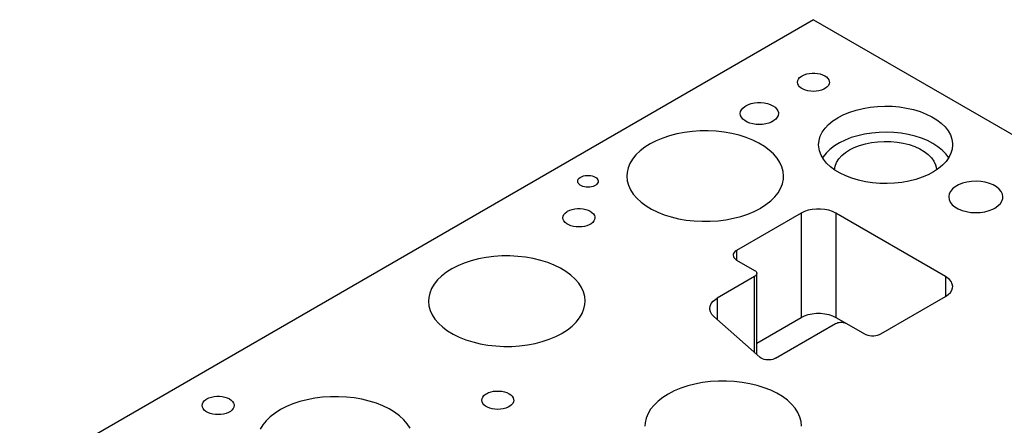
# Model space of a CAD drawing. Header units: inches. Extents: x 3 to 289, y 4 to 291.
# Tile 326 of 634: x 96.67 to 106.32, y 188.42 to 192.39. Entities that reach past the tile are written whole.
import ezdxf

# ---------------------------------------------------------------- set-up
doc = ezdxf.new("R2010")
doc.units = ezdxf.units.IN
doc.header["$LTSCALE"] = 0.5
doc.header["$MEASUREMENT"] = 0
doc.layers.add('DST', color=7, linetype='Continuous')

msp = doc.modelspace()

# ---------------------------------------------------------------- linework, layer by layer
at = {"layer": 'DST', "color": 132, "linetype": 'Continuous'}
for p, q in [((104.4525, 192.3907), (96.6744, 187.9)), ((104.4525, 192.3907), (111.1701, 188.5123)), ((104.3057, 191.8092), (104.3172, 191.8234)), ((104.3172, 191.8234), (104.3328, 191.8363)), ((104.3328, 191.8363), (104.3421, 191.8421)), ((104.3421, 191.8421), (104.3629, 191.8522)), ((104.3629, 191.8522), (104.3865, 191.8601)), ((104.3865, 191.8601), (104.4121, 191.8654)), ((104.4121, 191.8654), (104.4389, 191.8682)), ((104.4389, 191.8682), (104.4662, 191.8682)), ((104.4662, 191.8682), (104.493, 191.8654)), ((104.493, 191.8654), (104.5186, 191.8601)), ((104.5186, 191.8601), (104.5422, 191.8522)), ((104.5422, 191.8522), (104.563, 191.8421)), ((104.563, 191.8421), (104.5805, 191.83)), ((104.5805, 191.83), (104.5941, 191.8164)), ((104.5941, 191.8164), (104.6035, 191.8016)), ((104.2963, 191.7783), (104.2987, 191.794)), ((104.2987, 191.7626), (104.2963, 191.7783)), ((104.2987, 191.794), (104.3057, 191.8092)), ((104.3057, 191.7474), (104.2987, 191.7626)), ((104.3172, 191.7332), (104.3057, 191.7474)), ((104.3328, 191.7203), (104.3172, 191.7332)), ((104.3521, 191.7092), (104.3328, 191.7203)), ((104.5722, 191.7203), (104.553, 191.7092)), ((104.5879, 191.7332), (104.5722, 191.7203)), ((104.5994, 191.7474), (104.5879, 191.7332)), ((104.6064, 191.7626), (104.5994, 191.7474)), ((104.6035, 191.8016), (104.6082, 191.7862)), ((104.6088, 191.7783), (104.6064, 191.7626)), ((104.6082, 191.7862), (104.6088, 191.7783)), ((104.3744, 191.7002), (104.3521, 191.7092)), ((104.3991, 191.6935), (104.3744, 191.7002)), ((104.4254, 191.6895), (104.3991, 191.6935)), ((104.4525, 191.6881), (104.4254, 191.6895)), ((104.4797, 191.6895), (104.4525, 191.6881)), ((104.506, 191.6935), (104.4797, 191.6895)), ((104.5307, 191.7002), (104.506, 191.6935)), ((104.553, 191.7092), (104.5307, 191.7002)), ((103.746, 191.5091), (103.7598, 191.5262)), ((103.7598, 191.5262), (103.7786, 191.5417)), ((103.7786, 191.5417), (103.7896, 191.5487)), ((103.7896, 191.5487), (103.8147, 191.5608)), ((103.8147, 191.5608), (103.843, 191.5702)), ((103.843, 191.5702), (103.8737, 191.5767)), ((103.8737, 191.5767), (103.9059, 191.58)), ((103.9059, 191.58), (103.9385, 191.58)), ((103.9385, 191.58), (103.9707, 191.5767)), ((103.9707, 191.5767), (104.0014, 191.5702)), ((104.0014, 191.5702), (104.0298, 191.5608)), ((104.0298, 191.5608), (104.0548, 191.5487)), ((104.0548, 191.5487), (104.0758, 191.5342)), ((104.0758, 191.5342), (104.0921, 191.5179)), ((104.8718, 191.5064), (104.9385, 191.5227)), ((104.9385, 191.5227), (105.0079, 191.5346)), ((105.0079, 191.5346), (105.0792, 191.542)), ((105.0792, 191.542), (105.1515, 191.5448)), ((105.1515, 191.5448), (105.2239, 191.543)), ((105.2239, 191.543), (105.2954, 191.5366)), ((105.2954, 191.5366), (105.3654, 191.5257)), ((105.3654, 191.5257), (105.4328, 191.5104)), ((103.7347, 191.4721), (103.7376, 191.4909)), ((103.7376, 191.4533), (103.7347, 191.4721)), ((103.7376, 191.4909), (103.746, 191.5091)), ((103.746, 191.4351), (103.7376, 191.4533)), ((103.7598, 191.418), (103.746, 191.4351)), ((104.0984, 191.4351), (104.0846, 191.418)), ((104.0921, 191.5179), (104.1033, 191.5001)), ((104.1069, 191.4533), (104.0984, 191.4351)), ((104.1033, 191.5001), (104.109, 191.4816)), ((104.1097, 191.4721), (104.1069, 191.4533)), ((104.109, 191.4816), (104.1097, 191.4721)), ((104.6422, 191.399), (104.6899, 191.4305)), ((104.6899, 191.4305), (104.6956, 191.4338)), ((104.6956, 191.4338), (104.7496, 191.4617)), ((104.7496, 191.4617), (104.8085, 191.486)), ((104.8085, 191.486), (104.8718, 191.5064)), ((105.4328, 191.5104), (105.4969, 191.491)), ((105.4969, 191.491), (105.5569, 191.4675)), ((105.5569, 191.4675), (105.612, 191.4404)), ((105.612, 191.4404), (105.6616, 191.41)), ((103.7786, 191.4025), (103.7598, 191.418)), ((103.8017, 191.3892), (103.7786, 191.4025)), ((103.8285, 191.3784), (103.8017, 191.3892)), ((103.8581, 191.3704), (103.8285, 191.3784)), ((103.8896, 191.3655), (103.8581, 191.3704)), ((103.9222, 191.3639), (103.8896, 191.3655)), ((103.9548, 191.3655), (103.9222, 191.3639)), ((103.9863, 191.3704), (103.9548, 191.3655)), ((104.016, 191.3784), (103.9863, 191.3704)), ((104.0427, 191.3892), (104.016, 191.3784)), ((104.0658, 191.4025), (104.0427, 191.3892)), ((104.0846, 191.418), (104.0658, 191.4025)), ((104.5664, 191.3279), (104.6009, 191.3647)), ((104.6009, 191.3647), (104.6422, 191.399)), ((105.6616, 191.41), (105.7052, 191.3765)), ((105.7052, 191.3765), (105.742, 191.3406)), ((105.742, 191.3406), (105.7718, 191.3024)), ((103.0435, 191.2547), (102.9756, 191.2322)), ((103.115, 191.2732), (103.0435, 191.2547)), ((103.1894, 191.2873), (103.115, 191.2732)), ((103.266, 191.297), (103.1894, 191.2873)), ((103.3438, 191.3021), (103.266, 191.297)), ((103.4221, 191.3026), (103.3438, 191.3021)), ((103.5002, 191.2986), (103.4221, 191.3026)), ((103.577, 191.2899), (103.5002, 191.2986)), ((103.652, 191.2768), (103.577, 191.2899)), ((103.7243, 191.2593), (103.652, 191.2768)), ((103.7931, 191.2376), (103.7243, 191.2593)), ((103.8577, 191.2121), (103.7931, 191.2376)), ((104.5074, 191.2077), (104.5193, 191.2489)), ((104.5193, 191.2489), (104.5391, 191.2892)), ((104.5391, 191.2892), (104.5664, 191.3279)), ((104.8226, 191.2359), (104.7626, 191.2124)), ((104.8867, 191.2553), (104.8226, 191.2359)), ((104.9541, 191.2706), (104.8867, 191.2553)), ((105.024, 191.2815), (104.9541, 191.2706)), ((105.0956, 191.2879), (105.024, 191.2815)), ((105.168, 191.2896), (105.0956, 191.2879)), ((105.2402, 191.2868), (105.168, 191.2896)), ((105.3115, 191.2794), (105.2402, 191.2868)), ((105.3809, 191.2675), (105.3115, 191.2794)), ((105.4477, 191.2512), (105.3809, 191.2675)), ((105.5109, 191.2308), (105.4477, 191.2512)), ((105.7718, 191.3024), (105.7942, 191.2627)), ((105.7942, 191.2627), (105.8087, 191.2217)), ((102.8005, 191.1424), (102.7536, 191.1061)), ((102.8534, 191.1757), (102.8005, 191.1424)), ((102.912, 191.2057), (102.8534, 191.1757)), ((102.9756, 191.2322), (102.912, 191.2057)), ((103.9175, 191.1828), (103.8577, 191.2121)), ((103.9718, 191.1502), (103.9175, 191.1828)), ((104.02, 191.1146), (103.9718, 191.1502)), ((104.5034, 191.1659), (104.5074, 191.2077)), ((104.5042, 191.1471), (104.5034, 191.1659)), ((104.5118, 191.1055), (104.5042, 191.1471)), ((104.6578, 191.1549), (104.6142, 191.1215)), ((104.7074, 191.1853), (104.6578, 191.1549)), ((104.7626, 191.2124), (104.7074, 191.1853)), ((104.8055, 191.1152), (104.853, 191.1394)), ((104.853, 191.1394), (104.9053, 191.1599)), ((104.9053, 191.1599), (104.9618, 191.1764)), ((104.9618, 191.1764), (105.0214, 191.1887)), ((105.0214, 191.1887), (105.0831, 191.1965)), ((105.0831, 191.1965), (105.1461, 191.1998)), ((105.1461, 191.1998), (105.2094, 191.1985)), ((105.2094, 191.1985), (105.2718, 191.1926)), ((105.2718, 191.1926), (105.3324, 191.1822)), ((105.3324, 191.1822), (105.3903, 191.1674)), ((105.3903, 191.1674), (105.4445, 191.1486)), ((105.4445, 191.1486), (105.4942, 191.126)), ((105.5699, 191.2065), (105.5109, 191.2308)), ((105.6238, 191.1786), (105.5699, 191.2065)), ((105.6721, 191.1475), (105.6238, 191.1786)), ((105.7142, 191.1134), (105.6721, 191.1475)), ((105.8087, 191.2217), (105.8154, 191.1801)), ((105.8159, 191.1659), (105.8119, 191.1242)), ((105.8154, 191.1801), (105.8159, 191.1659)), ((102.7135, 191.0673), (102.6804, 191.0263)), ((102.7536, 191.1061), (102.7135, 191.0673)), ((104.0617, 191.0763), (104.02, 191.1146)), ((104.0965, 191.0358), (104.0617, 191.0763)), ((104.5273, 191.0647), (104.5118, 191.1055)), ((104.5504, 191.0251), (104.5273, 191.0647)), ((104.5475, 191.0474), (104.5417, 191.0384)), ((104.5773, 191.0855), (104.5475, 191.0474)), ((104.6142, 191.1215), (104.5773, 191.0855)), ((104.7012, 191.0271), (104.7302, 191.0596)), ((104.7302, 191.0596), (104.7662, 191.0897)), ((104.7662, 191.0897), (104.8055, 191.1152)), ((105.4942, 191.126), (105.5385, 191.0999)), ((105.5385, 191.0999), (105.5768, 191.0708)), ((105.5768, 191.0708), (105.6084, 191.0392)), ((105.7495, 191.0769), (105.7142, 191.1134)), ((105.7776, 191.0384), (105.7495, 191.0769)), ((105.7802, 191.0427), (105.7529, 191.004)), ((105.8, 191.0829), (105.7802, 191.0427)), ((105.8119, 191.1242), (105.8, 191.0829)), ((102.6547, 190.9835), (102.6367, 190.9395)), ((102.6804, 191.0263), (102.6547, 190.9835)), ((104.1239, 190.9934), (104.0965, 191.0358)), ((104.1436, 190.9496), (104.1239, 190.9934)), ((104.1556, 190.9049), (104.1436, 190.9496)), ((104.581, 190.9872), (104.5504, 191.0251)), ((104.6187, 190.9514), (104.581, 190.9872)), ((104.6629, 190.9183), (104.6187, 190.9514)), ((104.6591, 190.9209), (104.6653, 190.9572)), ((104.6653, 190.9572), (104.6794, 190.9928)), ((104.6794, 190.9928), (104.7012, 191.0271)), ((105.6084, 191.0392), (105.6328, 191.0055)), ((105.6328, 191.0055), (105.6498, 190.9703)), ((105.6498, 190.9703), (105.6588, 190.9341)), ((105.7184, 190.9672), (105.6771, 190.9329)), ((105.7529, 191.004), (105.7184, 190.9672)), ((102.1658, 190.846), (102.1718, 190.8497)), ((102.1718, 190.8497), (102.1852, 190.8562)), ((102.1852, 190.8562), (102.2004, 190.8613)), ((102.2004, 190.8613), (102.2168, 190.8648)), ((102.2168, 190.8648), (102.2341, 190.8665)), ((102.2341, 190.8665), (102.2516, 190.8665)), ((102.2516, 190.8665), (102.2688, 190.8648)), ((102.2688, 190.8648), (102.2853, 190.8613)), ((102.2853, 190.8613), (102.3005, 190.8562)), ((102.3005, 190.8562), (102.3139, 190.8497)), ((102.3139, 190.8497), (102.3252, 190.842)), ((102.6265, 190.8947), (102.6242, 190.8598)), ((102.6242, 190.8598), (102.6282, 190.8146)), ((102.6367, 190.9395), (102.6265, 190.8947)), ((104.1596, 190.8598), (104.1556, 190.9049)), ((104.1577, 190.8284), (104.1596, 190.8598)), ((104.7132, 190.8882), (104.6629, 190.9183)), ((104.769, 190.8615), (104.7132, 190.8882)), ((104.8294, 190.8385), (104.769, 190.8615)), ((105.5176, 190.8484), (105.4548, 190.8275)), ((105.5761, 190.8731), (105.5176, 190.8484)), ((105.6294, 190.9014), (105.5761, 190.8731)), ((105.6771, 190.9329), (105.6294, 190.9014)), ((105.6588, 190.9341), (105.6602, 190.9209)), ((102.1423, 190.8087), (102.1439, 190.8188)), ((102.1439, 190.7986), (102.1423, 190.8087)), ((102.1439, 190.8188), (102.1484, 190.8286)), ((102.1484, 190.7889), (102.1439, 190.7986)), ((102.1484, 190.8286), (102.1558, 190.8377)), ((102.1558, 190.7797), (102.1484, 190.7889)), ((102.1558, 190.8377), (102.1658, 190.846)), ((102.1658, 190.7714), (102.1558, 190.7797)), ((102.1782, 190.7643), (102.1658, 190.7714)), ((102.1926, 190.7585), (102.1782, 190.7643)), ((102.2085, 190.7542), (102.1926, 190.7585)), ((102.2254, 190.7516), (102.2085, 190.7542)), ((102.2428, 190.7507), (102.2254, 190.7516)), ((102.2603, 190.7516), (102.2428, 190.7507)), ((102.2772, 190.7542), (102.2603, 190.7516)), ((102.2931, 190.7585), (102.2772, 190.7542)), ((102.3074, 190.7643), (102.2931, 190.7585)), ((102.3198, 190.7714), (102.3074, 190.7643)), ((102.3299, 190.7797), (102.3198, 190.7714)), ((102.3252, 190.842), (102.3339, 190.8332)), ((102.3373, 190.7889), (102.3299, 190.7797)), ((102.3339, 190.8332), (102.3399, 190.8237)), ((102.3418, 190.7986), (102.3373, 190.7889)), ((102.3399, 190.8237), (102.3429, 190.8138)), ((102.3433, 190.8087), (102.3418, 190.7986)), ((102.3429, 190.8138), (102.3433, 190.8087)), ((102.6282, 190.8146), (102.6401, 190.7699)), ((102.6401, 190.7699), (102.6599, 190.7261)), ((104.1308, 190.7394), (104.1482, 190.7835)), ((104.1482, 190.7835), (104.1577, 190.8284)), ((104.8939, 190.8195), (104.8294, 190.8385)), ((104.9617, 190.8047), (104.8939, 190.8195)), ((105.0318, 190.7943), (104.9617, 190.8047)), ((105.1036, 190.7884), (105.0318, 190.7943)), ((105.176, 190.7872), (105.1036, 190.7884)), ((105.2482, 190.7905), (105.176, 190.7872)), ((105.3193, 190.7984), (105.2482, 190.7905)), ((105.3884, 190.8108), (105.3193, 190.7984)), ((105.4548, 190.8275), (105.3884, 190.8108)), ((105.8423, 190.7557), (105.8154, 190.7342)), ((105.8753, 190.7743), (105.8423, 190.7557)), ((105.9133, 190.7893), (105.8753, 190.7743)), ((105.9552, 190.8003), (105.9133, 190.7893)), ((105.9998, 190.8069), (105.9552, 190.8003)), ((106.0458, 190.809), (105.9998, 190.8069)), ((106.0916, 190.8065), (106.0458, 190.809)), ((106.136, 190.7994), (106.0916, 190.8065)), ((106.1776, 190.788), (106.136, 190.7994)), ((106.2152, 190.7726), (106.1776, 190.788)), ((106.2476, 190.7538), (106.2152, 190.7726)), ((106.2739, 190.7319), (106.2476, 190.7538)), ((102.6599, 190.7261), (102.6873, 190.6837)), ((102.6873, 190.6837), (102.722, 190.6432)), ((104.0335, 190.6164), (104.0731, 190.6554)), ((104.0731, 190.6554), (104.1057, 190.6966)), ((104.1057, 190.6966), (104.1308, 190.7394)), ((105.7827, 190.6847), (105.7779, 190.6582)), ((105.7779, 190.6582), (105.7779, 190.6556)), ((105.7779, 190.6556), (105.7819, 190.6291)), ((105.7953, 190.7102), (105.7827, 190.6847)), ((105.8154, 190.7342), (105.7953, 190.7102)), ((106.2933, 190.7078), (106.2739, 190.7319)), ((106.3052, 190.6821), (106.2933, 190.7078)), ((106.3092, 190.6556), (106.3052, 190.6821)), ((106.3081, 190.6417), (106.3092, 190.6556)), ((102.722, 190.6432), (102.7637, 190.6049)), ((102.7637, 190.6049), (102.812, 190.5693)), ((102.812, 190.5693), (102.8663, 190.5367)), ((103.9347, 190.5463), (103.9872, 190.5799)), ((103.9872, 190.5799), (104.0335, 190.6164)), ((105.7819, 190.6291), (105.7938, 190.6034)), ((105.7938, 190.6034), (105.8131, 190.5793)), ((105.8131, 190.5793), (105.8394, 190.5575)), ((105.8394, 190.5575), (105.8718, 190.5386)), ((106.2314, 190.5472), (106.261, 190.5675)), ((106.261, 190.5675), (106.2841, 190.5906)), ((106.2841, 190.5906), (106.2999, 190.6155)), ((106.2999, 190.6155), (106.3081, 190.6417)), ((101.9982, 190.4515), (102.0006, 190.4672)), ((102.0006, 190.4672), (102.0076, 190.4824)), ((102.0076, 190.4824), (102.0191, 190.4966)), ((102.0191, 190.4966), (102.0347, 190.5095)), ((102.0347, 190.5095), (102.044, 190.5153)), ((102.044, 190.5153), (102.0648, 190.5254)), ((102.0648, 190.5254), (102.0884, 190.5333)), ((102.0884, 190.5333), (102.114, 190.5386)), ((102.114, 190.5386), (102.1408, 190.5414)), ((102.1408, 190.5414), (102.1681, 190.5414)), ((102.1681, 190.5414), (102.1949, 190.5386)), ((102.1949, 190.5386), (102.2205, 190.5333)), ((102.2205, 190.5333), (102.2441, 190.5254)), ((102.2441, 190.5254), (102.2649, 190.5153)), ((102.2649, 190.5153), (102.2824, 190.5032)), ((102.2824, 190.5032), (102.2961, 190.4896)), ((102.2961, 190.4896), (102.3054, 190.4749)), ((102.3054, 190.4749), (102.3101, 190.4594)), ((102.8663, 190.5367), (102.9261, 190.5074)), ((102.9261, 190.5074), (102.9907, 190.4819)), ((102.9907, 190.4819), (103.0595, 190.4602)), ((103.6687, 190.4463), (103.7403, 190.4648)), ((104.3326, 190.4972), (103.6997, 190.1318)), ((103.7403, 190.4648), (103.8082, 190.4873)), ((103.8082, 190.4873), (103.8718, 190.5138)), ((103.8718, 190.5138), (103.9303, 190.5438)), ((103.9303, 190.5438), (103.9347, 190.5463)), ((104.3646, 190.5127), (104.3326, 190.4972)), ((104.4009, 190.5248), (104.3646, 190.5127)), ((104.4402, 190.5331), (104.4009, 190.5248)), ((104.4814, 190.5373), (104.4402, 190.5331)), ((104.5232, 190.5373), (104.4814, 190.5373)), ((104.5644, 190.5331), (104.5232, 190.5373)), ((104.6037, 190.5248), (104.5644, 190.5331)), ((104.64, 190.5127), (104.6037, 190.5248)), ((104.672, 190.4972), (104.64, 190.5127)), ((105.7468, 189.8767), (104.672, 190.4972)), ((105.8718, 190.5386), (105.9094, 190.5232)), ((105.9094, 190.5232), (105.951, 190.5119)), ((105.951, 190.5119), (105.9954, 190.5048)), ((105.9954, 190.5048), (106.0413, 190.5023)), ((106.0413, 190.5023), (106.0872, 190.5044)), ((106.0872, 190.5044), (106.1318, 190.511)), ((106.1318, 190.511), (106.1738, 190.522)), ((106.1738, 190.522), (106.2118, 190.537)), ((106.2118, 190.537), (106.2314, 190.5472)), ((102.0006, 190.4358), (101.9982, 190.4515)), ((102.0076, 190.4207), (102.0006, 190.4358)), ((102.0191, 190.4064), (102.0076, 190.4207)), ((102.0347, 190.3935), (102.0191, 190.4064)), ((102.054, 190.3824), (102.0347, 190.3935)), ((102.0763, 190.3734), (102.054, 190.3824)), ((102.101, 190.3667), (102.0763, 190.3734)), ((102.1273, 190.3627), (102.101, 190.3667)), ((102.2079, 190.3667), (102.1816, 190.3627)), ((102.2326, 190.3734), (102.2079, 190.3667)), ((102.2549, 190.3824), (102.2326, 190.3734)), ((102.2741, 190.3935), (102.2549, 190.3824)), ((102.2898, 190.4064), (102.2741, 190.3935)), ((102.3013, 190.4207), (102.2898, 190.4064)), ((102.3083, 190.4358), (102.3013, 190.4207)), ((102.3107, 190.4515), (102.3083, 190.4358)), ((102.3101, 190.4594), (102.3107, 190.4515)), ((103.0595, 190.4602), (103.1317, 190.4427)), ((103.1317, 190.4427), (103.2067, 190.4296)), ((103.2067, 190.4296), (103.2836, 190.4209)), ((103.2836, 190.4209), (103.3616, 190.4169)), ((103.3616, 190.4169), (103.44, 190.4174)), ((103.44, 190.4174), (103.5178, 190.4225)), ((103.5178, 190.4225), (103.5943, 190.4322)), ((103.5943, 190.4322), (103.6687, 190.4463)), ((102.1544, 190.3613), (102.1273, 190.3627)), ((102.1816, 190.3627), (102.1544, 190.3613)), ((101.3992, 190.0774), (101.3214, 190.0723)), ((101.4776, 190.0779), (101.3992, 190.0774)), ((101.5556, 190.0738), (101.4776, 190.0779)), ((103.6665, 190.0907), (103.6661, 190.0849)), ((103.6661, 190.0849), (103.6678, 190.0733)), ((103.67, 190.1021), (103.6665, 190.0907)), ((103.6768, 190.1129), (103.67, 190.1021)), ((103.6869, 190.123), (103.6768, 190.1129)), ((103.6997, 190.1318), (103.6869, 190.123)), ((100.9675, 189.981), (100.9089, 189.951)), ((101.031, 190.0074), (100.9675, 189.981)), ((101.0989, 190.03), (101.031, 190.0074)), ((101.1705, 190.0484), (101.0989, 190.03)), ((101.2449, 190.0626), (101.1705, 190.0484)), ((101.3214, 190.0723), (101.2449, 190.0626)), ((101.6325, 190.0652), (101.5556, 190.0738)), ((101.7075, 190.052), (101.6325, 190.0652)), ((101.7797, 190.0346), (101.7075, 190.052)), ((101.8485, 190.0129), (101.7797, 190.0346)), ((101.9131, 189.9873), (101.8485, 190.0129)), ((101.9729, 189.9581), (101.9131, 189.9873)), ((103.6678, 190.0733), (103.673, 190.0622)), ((103.673, 190.0622), (103.6815, 190.0517)), ((103.6815, 190.0517), (103.693, 190.0422)), ((103.693, 190.0422), (103.6997, 190.0379)), ((103.6997, 190.0379), (103.8747, 189.9369)), ((100.8559, 189.9176), (100.8091, 189.8814)), ((100.9089, 189.951), (100.8559, 189.9176)), ((102.0272, 189.9255), (101.9729, 189.9581)), ((102.0755, 189.8899), (102.0272, 189.9255)), ((102.1172, 189.8516), (102.0755, 189.8899)), ((103.8747, 189.9369), (103.8831, 189.9311)), ((103.8867, 189.8846), (103.8792, 189.8784)), ((103.8831, 189.9311), (103.8897, 189.9246)), ((103.8922, 189.8915), (103.8867, 189.8846)), ((103.8897, 189.9246), (103.8942, 189.9175)), ((103.8956, 189.8987), (103.8922, 189.8915)), ((103.8942, 189.9175), (103.8964, 189.91)), ((103.8967, 189.9063), (103.8956, 189.8987)), ((103.8964, 189.91), (103.8967, 189.9063)), ((103.8967, 189.1134), (103.8967, 189.9063)), ((100.7358, 189.8015), (100.7102, 189.7588)), ((100.7689, 189.8425), (100.7358, 189.8015)), ((100.8091, 189.8814), (100.7689, 189.8425)), ((102.1519, 189.811), (102.1172, 189.8516)), ((102.1793, 189.7687), (102.1519, 189.811)), ((103.8747, 189.8756), (103.5093, 189.6647)), ((103.8792, 189.8784), (103.8747, 189.8756)), ((105.761, 189.8678), (105.7468, 189.8767)), ((105.785, 189.848), (105.761, 189.8678)), ((105.8026, 189.8261), (105.785, 189.848)), ((105.8135, 189.8028), (105.8026, 189.8261)), ((105.8171, 189.7787), (105.8135, 189.8028)), ((100.6921, 189.7148), (100.682, 189.6699)), ((100.7102, 189.7588), (100.6921, 189.7148)), ((102.1991, 189.7249), (102.1793, 189.7687)), ((102.2111, 189.6802), (102.1991, 189.7249)), ((105.7468, 189.6807), (105.7737, 189.6992)), ((105.7737, 189.6992), (105.7946, 189.7201)), ((105.7946, 189.7201), (105.8089, 189.7428)), ((105.8089, 189.7428), (105.8162, 189.7666)), ((105.8162, 189.7666), (105.8171, 189.7787)), ((100.682, 189.6699), (100.6796, 189.635)), ((100.6796, 189.635), (100.6836, 189.5898)), ((102.2036, 189.5588), (102.2131, 189.6037)), ((102.2151, 189.635), (102.2111, 189.6802)), ((102.2131, 189.6037), (102.2151, 189.635)), ((103.4399, 189.5877), (103.4511, 189.612)), ((103.4511, 189.612), (103.4696, 189.6348)), ((103.4696, 189.6348), (103.4946, 189.6554)), ((103.4946, 189.6554), (103.5093, 189.6647)), ((105.1139, 189.3153), (105.7468, 189.6807)), ((100.6836, 189.5898), (100.6956, 189.5451)), ((100.6956, 189.5451), (100.7153, 189.5014)), ((100.7153, 189.5014), (100.7427, 189.459)), ((102.1611, 189.4718), (102.1862, 189.5147)), ((102.1862, 189.5147), (102.2036, 189.5588)), ((103.4361, 189.5626), (103.4399, 189.5877)), ((103.4365, 189.5545), (103.4361, 189.5626)), ((103.4427, 189.5296), (103.4365, 189.5545)), ((103.4563, 189.5057), (103.4427, 189.5296)), ((103.4769, 189.4835), (103.4563, 189.5057)), ((104.3646, 189.4921), (104.4009, 189.5042)), ((104.4009, 189.5042), (104.4402, 189.5124)), ((104.4402, 189.5124), (104.4814, 189.5166)), ((104.4814, 189.5166), (104.5232, 189.5166)), ((104.5232, 189.5166), (104.5644, 189.5124)), ((104.5644, 189.5124), (104.6037, 189.5042)), ((104.6037, 189.5042), (104.64, 189.4921)), ((100.7427, 189.459), (100.7775, 189.4185)), ((100.7775, 189.4185), (100.8192, 189.3802)), ((102.089, 189.3917), (102.1286, 189.4307)), ((102.1286, 189.4307), (102.1611, 189.4718)), ((103.4769, 189.4835), (103.9278, 189.086)), ((103.8967, 189.2249), (104.3326, 189.4766)), ((104.0822, 189.0768), (104.6702, 189.4164)), ((104.3326, 189.4766), (104.3646, 189.4921)), ((104.64, 189.4921), (104.672, 189.4766)), ((104.6702, 189.4164), (104.6803, 189.4212)), ((104.672, 189.4766), (104.7751, 189.417)), ((104.6803, 189.4212), (104.6916, 189.425)), ((104.6916, 189.425), (104.7039, 189.4276)), ((104.7039, 189.4276), (104.7167, 189.4289)), ((104.7167, 189.4289), (104.7298, 189.4289)), ((104.7298, 189.4289), (104.7427, 189.4276)), ((104.7427, 189.4276), (104.755, 189.425)), ((104.755, 189.425), (104.7663, 189.4212)), ((104.7663, 189.4212), (104.7763, 189.4164)), ((104.7763, 189.4164), (104.9513, 189.3153)), ((100.8192, 189.3802), (100.8675, 189.3445)), ((100.8675, 189.3445), (100.9218, 189.3119)), ((100.9218, 189.3119), (100.9815, 189.2827)), ((101.9272, 189.289), (101.9858, 189.3191)), ((101.9858, 189.3191), (101.9902, 189.3216)), ((101.9902, 189.3216), (102.0427, 189.3552)), ((102.0427, 189.3552), (102.089, 189.3917)), ((104.9513, 189.3153), (104.9667, 189.3079)), ((104.9667, 189.3079), (104.984, 189.3021)), ((105.0812, 189.3021), (105.0986, 189.3079)), ((105.0986, 189.3079), (105.1139, 189.3153)), ((100.9815, 189.2827), (101.0461, 189.2571)), ((101.0461, 189.2571), (101.1149, 189.2355)), ((101.1149, 189.2355), (101.1872, 189.218)), ((101.1872, 189.218), (101.2622, 189.2049)), ((101.5733, 189.1978), (101.6498, 189.2075)), ((101.6498, 189.2075), (101.7242, 189.2216)), ((101.7242, 189.2216), (101.7957, 189.2401)), ((101.7957, 189.2401), (101.8636, 189.2626)), ((101.8636, 189.2626), (101.9272, 189.289)), ((104.984, 189.3021), (105.0029, 189.2981)), ((105.0029, 189.2981), (105.0226, 189.2961)), ((105.0226, 189.2961), (105.0427, 189.2961)), ((105.0427, 189.2961), (105.0624, 189.2981)), ((105.0624, 189.2981), (105.0812, 189.3021)), ((101.2622, 189.2049), (101.3391, 189.1962)), ((101.3391, 189.1962), (101.4171, 189.1921)), ((101.4171, 189.1921), (101.4954, 189.1927)), ((101.4954, 189.1927), (101.5733, 189.1978)), ((103.9295, 189.0846), (103.9278, 189.086)), ((103.9407, 189.0768), (103.9295, 189.0846)), ((103.9541, 189.0704), (103.9407, 189.0768)), ((103.9692, 189.0653), (103.9541, 189.0704)), ((103.9856, 189.0619), (103.9692, 189.0653)), ((104.0027, 189.0602), (103.9856, 189.0619)), ((104.0202, 189.0602), (104.0027, 189.0602)), ((104.0373, 189.0619), (104.0202, 189.0602)), ((104.0537, 189.0653), (104.0373, 189.0619)), ((104.0688, 189.0704), (104.0537, 189.0653)), ((104.0822, 189.0768), (104.0688, 189.0704)), ((103.2918, 188.8237), (103.2203, 188.8053)), ((103.3662, 188.8378), (103.2918, 188.8237)), ((103.4427, 188.8475), (103.3662, 188.8378)), ((103.5206, 188.8527), (103.4427, 188.8475)), ((103.5989, 188.8532), (103.5206, 188.8527)), ((103.6769, 188.8491), (103.5989, 188.8532)), ((103.7538, 188.8404), (103.6769, 188.8491)), ((103.8288, 188.8273), (103.7538, 188.8404)), ((103.9011, 188.8098), (103.8288, 188.8273)), ((101.2393, 188.7234), (101.2485, 188.7292)), ((101.2485, 188.7292), (101.2693, 188.7393)), ((101.2693, 188.7393), (101.2929, 188.7472)), ((101.2929, 188.7472), (101.3185, 188.7526)), ((101.3185, 188.7526), (101.3453, 188.7553)), ((101.3453, 188.7553), (101.3726, 188.7553)), ((101.3726, 188.7553), (101.3994, 188.7526)), ((101.3994, 188.7526), (101.425, 188.7472)), ((101.425, 188.7472), (101.4486, 188.7393)), ((101.4486, 188.7393), (101.4694, 188.7292)), ((101.4694, 188.7292), (101.4869, 188.7172)), ((103.0302, 188.7262), (102.9772, 188.6929)), ((103.0888, 188.7563), (103.0302, 188.7262)), ((103.1523, 188.7827), (103.0888, 188.7563)), ((103.2203, 188.8053), (103.1523, 188.7827)), ((103.9698, 188.7882), (103.9011, 188.8098)), ((104.0345, 188.7626), (103.9698, 188.7882)), ((104.0942, 188.7334), (104.0345, 188.7626)), ((104.1485, 188.7008), (104.0942, 188.7334)), ((98.4627, 188.6144), (98.465, 188.6301)), ((98.465, 188.6301), (98.4721, 188.6453)), ((98.4721, 188.6453), (98.4836, 188.6595)), ((98.4836, 188.6595), (98.4992, 188.6724)), ((98.4992, 188.6724), (98.5084, 188.6782)), ((98.5084, 188.6782), (98.5293, 188.6883)), ((98.5293, 188.6883), (98.5529, 188.6962)), ((98.5529, 188.6962), (98.5785, 188.7015)), ((98.5785, 188.7015), (98.6053, 188.7043)), ((98.6053, 188.7043), (98.6325, 188.7043)), ((98.6325, 188.7043), (98.6593, 188.7015)), ((98.6593, 188.7015), (98.6849, 188.6962)), ((98.6849, 188.6962), (98.7085, 188.6883)), ((98.7085, 188.6883), (98.7294, 188.6782)), ((98.7294, 188.6782), (98.7469, 188.6661)), ((98.7469, 188.6661), (98.7605, 188.6525)), ((98.7605, 188.6525), (98.7698, 188.6378)), ((98.7698, 188.6378), (98.7746, 188.6223)), ((99.3516, 188.6296), (99.2881, 188.6032)), ((99.4196, 188.6522), (99.3516, 188.6296)), ((99.4911, 188.6706), (99.4196, 188.6522)), ((99.5655, 188.6847), (99.4911, 188.6706)), ((99.642, 188.6944), (99.5655, 188.6847)), ((99.7199, 188.6996), (99.642, 188.6944)), ((99.7982, 188.7001), (99.7199, 188.6996)), ((99.8762, 188.696), (99.7982, 188.7001)), ((99.9531, 188.6873), (99.8762, 188.696)), ((100.0281, 188.6742), (99.9531, 188.6873)), ((100.1004, 188.6567), (100.0281, 188.6742)), ((100.1692, 188.6351), (100.1004, 188.6567)), ((100.2338, 188.6095), (100.1692, 188.6351)), ((101.2027, 188.6654), (101.2051, 188.6811)), ((101.2051, 188.6498), (101.2027, 188.6654)), ((101.2051, 188.6811), (101.2121, 188.6963)), ((101.2121, 188.6346), (101.2051, 188.6498)), ((101.2121, 188.6963), (101.2236, 188.7105)), ((101.2236, 188.6203), (101.2121, 188.6346)), ((101.2236, 188.7105), (101.2393, 188.7234)), ((101.4869, 188.7172), (101.5006, 188.7036)), ((101.5058, 188.6346), (101.4943, 188.6203)), ((101.5006, 188.7036), (101.5099, 188.6888)), ((101.5128, 188.6498), (101.5058, 188.6346)), ((101.5099, 188.6888), (101.5146, 188.6733)), ((101.5152, 188.6654), (101.5128, 188.6498)), ((101.5146, 188.6733), (101.5152, 188.6654)), ((102.9304, 188.6566), (102.8903, 188.6178)), ((102.9772, 188.6929), (102.9304, 188.6566)), ((104.1968, 188.6651), (104.1485, 188.7008)), ((104.2385, 188.6268), (104.1968, 188.6651)), ((98.465, 188.5987), (98.4627, 188.6144)), ((98.4721, 188.5836), (98.465, 188.5987)), ((98.4836, 188.5693), (98.4721, 188.5836)), ((98.4992, 188.5564), (98.4836, 188.5693)), ((98.5185, 188.5453), (98.4992, 188.5564)), ((98.5408, 188.5363), (98.5185, 188.5453)), ((98.5655, 188.5296), (98.5408, 188.5363)), ((98.697, 188.5363), (98.6723, 188.5296)), ((98.7193, 188.5453), (98.697, 188.5363)), ((98.7386, 188.5564), (98.7193, 188.5453)), ((98.7542, 188.5693), (98.7386, 188.5564)), ((98.7657, 188.5836), (98.7542, 188.5693)), ((98.7728, 188.5987), (98.7657, 188.5836)), ((98.7752, 188.6144), (98.7728, 188.5987)), ((98.7746, 188.6223), (98.7752, 188.6144)), ((99.1765, 188.5398), (99.1297, 188.5035)), ((99.2295, 188.5731), (99.1765, 188.5398)), ((99.2881, 188.6032), (99.2295, 188.5731)), ((100.2935, 188.5803), (100.2338, 188.6095)), ((100.3478, 188.5477), (100.2935, 188.5803)), ((100.3961, 188.512), (100.3478, 188.5477)), ((101.2393, 188.6075), (101.2236, 188.6203)), ((101.2585, 188.5963), (101.2393, 188.6075)), ((101.2808, 188.5873), (101.2585, 188.5963)), ((101.3055, 188.5807), (101.2808, 188.5873)), ((101.3318, 188.5766), (101.3055, 188.5807)), ((101.3589, 188.5752), (101.3318, 188.5766)), ((101.3861, 188.5766), (101.3589, 188.5752)), ((101.4124, 188.5807), (101.3861, 188.5766)), ((101.4371, 188.5873), (101.4124, 188.5807)), ((101.4594, 188.5963), (101.4371, 188.5873)), ((101.4786, 188.6075), (101.4594, 188.5963)), ((101.4943, 188.6203), (101.4786, 188.6075)), ((102.8315, 188.5341), (102.8135, 188.49)), ((102.8572, 188.5768), (102.8315, 188.5341)), ((102.8903, 188.6178), (102.8572, 188.5768)), ((104.2732, 188.5863), (104.2385, 188.6268)), ((104.3006, 188.5439), (104.2732, 188.5863)), ((104.3204, 188.5002), (104.3006, 188.5439)), ((98.5918, 188.5256), (98.5655, 188.5296)), ((98.6189, 188.5242), (98.5918, 188.5256)), ((98.646, 188.5256), (98.6189, 188.5242)), ((98.6723, 188.5296), (98.646, 188.5256)), ((99.0896, 188.4647), (99.0565, 188.4237)), ((99.1297, 188.5035), (99.0896, 188.4647)), ((100.4378, 188.4737), (100.3961, 188.512)), ((100.4725, 188.4332), (100.4378, 188.4737)), ((102.8033, 188.4452), (102.8009, 188.4103)), ((102.8135, 188.49), (102.8033, 188.4452)), ((104.3324, 188.4555), (104.3204, 188.5002)), ((104.3364, 188.4103), (104.3324, 188.4555)), ((99.0565, 188.4237), (99.0308, 188.381)), ((100.4999, 188.3908), (100.4725, 188.4332))]:
    msp.add_line(p, q, dxfattribs=at)
at = {"layer": 'DST', "color": 4, "linetype": 'Continuous'}
for p, q in [((104.3326, 190.4972), (104.3326, 189.4766)), ((104.672, 190.4972), (104.672, 189.4766)), ((103.6997, 190.1318), (103.6997, 190.0379)), ((103.8747, 189.1328), (103.8747, 189.8756)), ((105.7468, 189.8767), (105.7468, 189.6807)), ((103.5093, 189.6647), (103.5093, 189.455))]:
    msp.add_line(p, q, dxfattribs=at)

doc.saveas('drawing.dxf')
